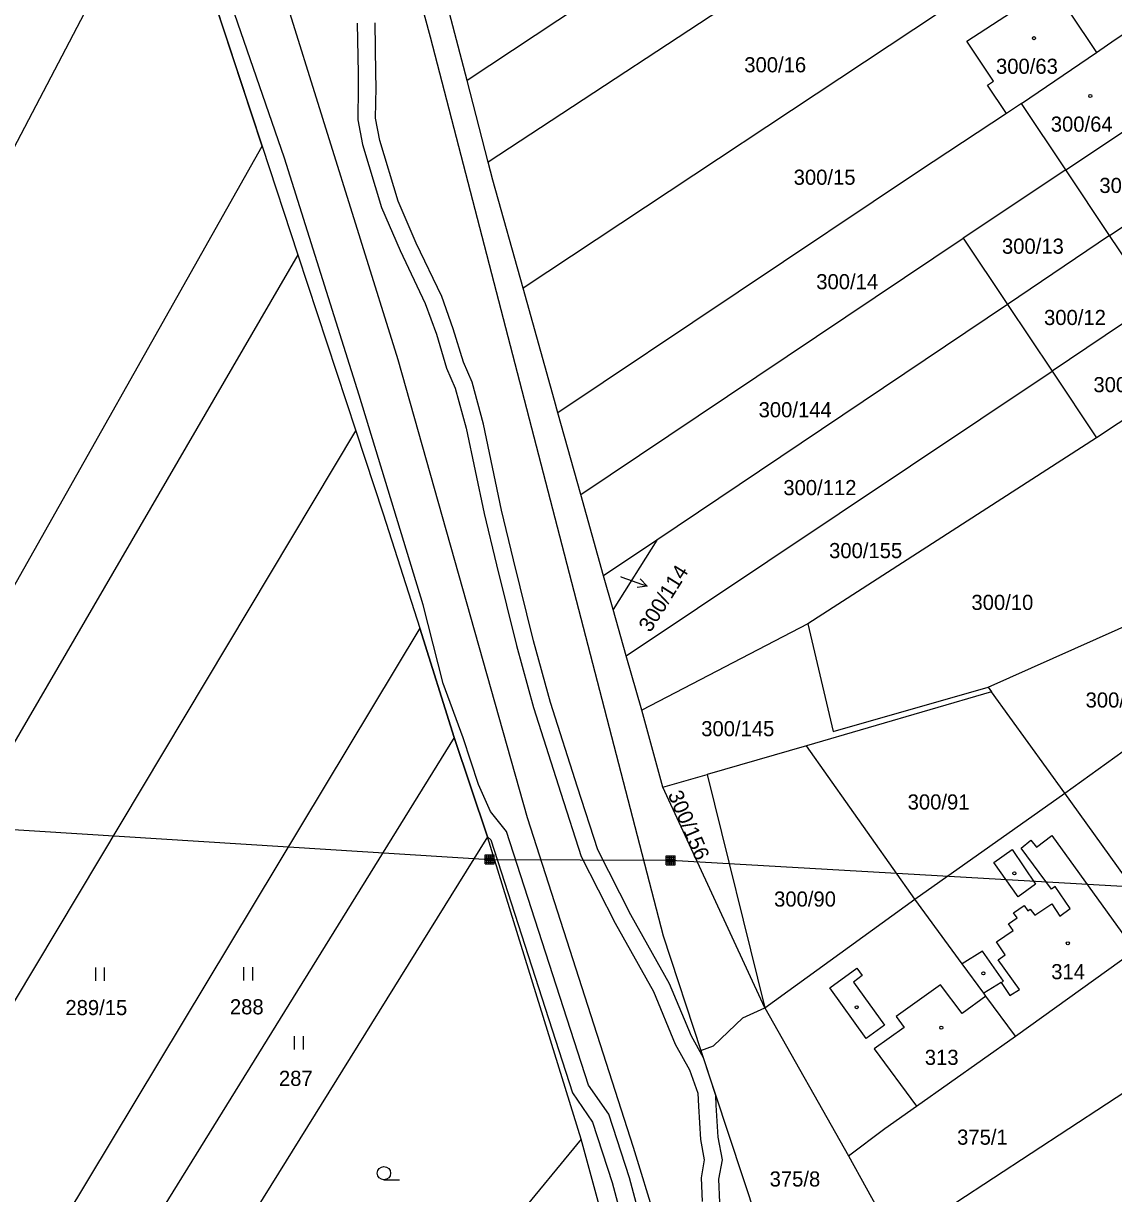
# Model space of a CAD drawing. Extents: x -757266 to -753360, y -1162585 to -1157740.
# Drawn here: x -754708.9 to -754586.4, y -1161041.7 to -1160910.2 of the extents above; entities that cross this region are included whole.
import ezdxf

# ---------------------------------------------------------------- set-up
doc = ezdxf.new("R2010")
doc.units = 0
for name, color, linetype in [('Hranice parcel', 7, 'Continuous'), ('Parcelní čísla', 7, 'Continuous'), ('Pop  PČ popisy', 7, 'Continuous'), ('Poz předměty', 7, 'Continuous'), ('Vnitřní kresba', 7, 'Continuous'), ('Věcná břemena k části', 7, 'Continuous'), ('Značky budov', 7, 'Continuous'), ('Značky kultur', 7, 'Continuous')]:
    doc.layers.add(name, color=color, linetype=linetype)

msp = doc.modelspace()

# ---------------------------------------------------------------- linework, layer by layer
at = {"layer": 'Hranice parcel'}
for p, q in [((-754682.09, -1160923.95), (-754692.83, -1160891.37)), ((-754596.29, -1160902.52), (-754652.75, -1160939.92)), ((-754659.05, -1160916.59), (-754661.42, -1160907.39)), ((-754596.73, -1160919.18), (-754588.31, -1160913.44)), ((-754656.67, -1160925.76), (-754659.05, -1160916.59)), ((-754596.73, -1160919.18), (-754598.41, -1160920.3)), ((-754591.76, -1160926.63), (-754596.73, -1160919.18)), ((-754682.09, -1160923.95), (-754678.05, -1160936.19)), ((-754591.76, -1160926.63), (-754603.3, -1160934.29)), ((-754586.84, -1160933.99), (-754591.76, -1160926.63)), ((-754646.26, -1160963.1), (-754603.3, -1160934.29)), ((-754603.3, -1160934.29), (-754598.3, -1160941.77)), ((-754586.84, -1160933.99), (-754598.3, -1160941.77)), ((-754581.81, -1160941.52), (-754586.84, -1160933.99)), ((-754678.05, -1160936.19), (-754671.54, -1160955.94)), ((-754581.81, -1160941.52), (-754593.3, -1160949.26)), ((-754598.3, -1160941.77), (-754637.71, -1160968.23)), ((-754598.3, -1160941.77), (-754593.3, -1160949.26)), ((-754641.17, -1160981.24), (-754593.3, -1160949.26)), ((-754593.3, -1160949.26), (-754588.3, -1160956.74)), ((-754576.78, -1160949.07), (-754588.3, -1160956.74)), ((-754646.26, -1160963.1), (-754648.83, -1160953.92)), ((-754588.3, -1160956.74), (-754620.76, -1160977.65)), ((-754643.7, -1160972.24), (-754646.26, -1160963.1)), ((-754637.71, -1160968.23), (-754643.7, -1160972.24)), ((-754637.71, -1160968.23), (-754642.63, -1160976.03)), ((-754642.63, -1160976.03), (-754643.7, -1160972.24)), ((-754600.48, -1160984.76), (-754576.62, -1160974.09)), ((-754641.17, -1160981.24), (-754642.63, -1160976.03)), ((-754664.35, -1160978.13), (-754709.7, -1161053.49)), ((-754660.49, -1160990.41), (-754664.35, -1160978.13)), ((-754620.76, -1160977.65), (-754639.41, -1160987.36)), ((-754639.41, -1160987.36), (-754641.17, -1160981.24)), ((-754591.87, -1160996.66), (-754571.32, -1160981.92)), ((-754600.48, -1160984.76), (-754600.12, -1160985.27)), ((-754600.12, -1160985.27), (-754620.91, -1160991.35)), ((-754591.87, -1160996.66), (-754600.12, -1160985.27)), ((-754637.04, -1160995.99), (-754639.41, -1160987.36)), ((-754660.49, -1160990.41), (-754702.59, -1161058.36)), ((-754656.75, -1161001.59), (-754660.49, -1160990.41)), ((-754620.91, -1160991.35), (-754632.07, -1160994.58)), ((-754608.73, -1161008.59), (-754620.91, -1160991.35)), ((-754637.04, -1160995.99), (-754632.07, -1160994.58)), ((-754632.07, -1160994.58), (-754625.59, -1161020.78)), ((-754625.59, -1161020.78), (-754637.04, -1160995.99)), ((-754608.73, -1161008.59), (-754591.87, -1160996.66)), ((-754580.83, -1161012.03), (-754591.87, -1160996.66)), ((-754656.75, -1161001.59), (-754694.81, -1161062.78)), ((-754646.22, -1161035.54), (-754656.75, -1161001.59)), ((-754625.59, -1161020.78), (-754608.73, -1161008.59)), ((-754625.59, -1161020.78), (-754616.16, -1161037.43)), ((-754632.76, -1161025.61), (-754622.81, -1161055.74)), ((-754646.22, -1161035.54), (-754676.57, -1161072.39)), ((-754642.86, -1161047.81), (-754646.22, -1161035.54)), ((-754616.16, -1161037.43), (-754610.8, -1161047.18))]:
    msp.add_line(p, q, dxfattribs=at)
for points in [[(-754832.33, -1160557.56), (-754811.8, -1160581.2), (-754788.57, -1160609.52), (-754757.81, -1160649.38), (-754749.73, -1160667.84), (-754718.09, -1160730.78), (-754707.28, -1160759.93), (-754701.46, -1160778.37), (-754686.64, -1160826.48), (-754676.87, -1160861.18), (-754663.2, -1160911.68), (-754637.02, -1161012.69), (-754632.76, -1161025.61)], [(-754615.04, -1160888.07), (-754625.64, -1160895.15), (-754625.79, -1160894.57), (-754659.05, -1160916.59)], [(-754751.88, -1161002.67), (-754733.49, -1160968.99), (-754692.83, -1160891.37)], [(-754612.66, -1160897.27), (-754623.32, -1160904.39), (-754623.44, -1160903.92), (-754656.67, -1160925.76)], [(-754598.41, -1160920.3), (-754600.54, -1160917.11), (-754599.88, -1160916.66), (-754602.89, -1160912.15), (-754592.82, -1160905.61), (-754590.85, -1160908.56), (-754591.35, -1160908.89), (-754588.31, -1160913.44)], [(-754588.31, -1160913.44), (-754586.21, -1160911.98), (-754580.89, -1160908.5)], [(-754591.76, -1160926.63), (-754581.66, -1160919.92), (-754580.92, -1160919.42), (-754575.9, -1160915.97)], [(-754598.41, -1160920.3), (-754608.3, -1160926.81), (-754648.83, -1160953.92)], [(-754803.74, -1161147.54), (-754783.67, -1161107.24), (-754763.74, -1161068.91), (-754746.91, -1161038.88), (-754682.09, -1160923.95)], [(-754586.84, -1160933.99), (-754576.42, -1160927.16), (-754575.9, -1160926.82), (-754570.9, -1160923.45)], [(-754652.75, -1160939.92), (-754656.15, -1160927.78), (-754656.67, -1160925.76)], [(-754678.05, -1160936.19), (-754743.66, -1161048.9), (-754761.34, -1161080.29), (-754777.49, -1161109.68), (-754797.61, -1161149.94)], [(-754648.83, -1160953.92), (-754649.22, -1160952.53), (-754652.75, -1160939.92)], [(-754744.89, -1161078.53), (-754717.13, -1161032.12), (-754671.54, -1160955.94)], [(-754671.54, -1160955.94), (-754668.46, -1160965.29), (-754664.35, -1160978.13)], [(-754620.76, -1160977.65), (-754617.9, -1160989.75), (-754600.48, -1160984.76)], [(-754597.41, -1161024), (-754600.74, -1161019.47), (-754600.97, -1161019.16), (-754603.4, -1161015.85), (-754608.73, -1161008.59)], [(-754597.41, -1161024), (-754584, -1161014.35), (-754580.83, -1161012.03)], [(-754632.76, -1161025.61), (-754631.34, -1161025.07), (-754628.04, -1161021.93), (-754625.59, -1161020.78)], [(-754610.8, -1161047.18), (-754608.35, -1161045.43), (-754574.49, -1161023.27), (-754573.45, -1161022.29)], [(-754616.16, -1161037.43), (-754612.1, -1161034.37), (-754608.52, -1161031.84), (-754597.41, -1161024)]]:
    msp.add_lwpolyline(points, dxfattribs=at)
at = {"layer": 'Pop  PČ popisy'}
for p, q in [((-754641.82, -1160972.32), (-754641.64, -1160972.39)), ((-754641.64, -1160972.39), (-754638.82, -1160973.416)), ((-754638.82, -1160973.416), (-754639.59, -1160972.603)), ((-754638.82, -1160973.416), (-754639.932, -1160973.544))]:
    msp.add_line(p, q, dxfattribs=at)
at = {"layer": 'Poz předměty'}
for p, q in [((-754712.18, -1160802.49), (-754666.82, -1160947.92)), ((-754666.82, -1160947.92), (-754652.29, -1160999.39)), ((-754750.1, -1160998.26), (-754656.51, -1161004.11)), ((-754652.29, -1160999.39), (-754640.36, -1161036.44)), ((-754657.012, -1161003.609), (-754656.011, -1161003.609)), ((-754657.012, -1161004.609), (-754657.012, -1161003.609)), ((-754657.012, -1161003.809), (-754656.011, -1161003.809)), ((-754657.012, -1161004.009), (-754656.011, -1161004.009)), ((-754657.012, -1161004.209), (-754656.011, -1161004.209)), ((-754657.012, -1161004.409), (-754656.011, -1161004.409)), ((-754657.012, -1161004.609), (-754656.011, -1161004.609)), ((-754656.811, -1161004.609), (-754656.811, -1161003.609)), ((-754656.612, -1161004.609), (-754656.612, -1161003.609)), ((-754656.51, -1161004.11), (-754636.15, -1161004.21)), ((-754656.411, -1161004.609), (-754656.411, -1161003.609)), ((-754656.212, -1161004.609), (-754656.212, -1161003.609)), ((-754656.011, -1161004.609), (-754656.011, -1161003.609)), ((-754636.652, -1161003.709), (-754635.651, -1161003.709)), ((-754636.652, -1161004.709), (-754636.652, -1161003.709)), ((-754636.652, -1161003.909), (-754635.651, -1161003.909)), ((-754636.652, -1161004.109), (-754635.651, -1161004.109)), ((-754636.652, -1161004.309), (-754635.651, -1161004.309)), ((-754636.652, -1161004.509), (-754635.651, -1161004.509)), ((-754636.652, -1161004.709), (-754635.651, -1161004.709)), ((-754636.451, -1161004.709), (-754636.451, -1161003.709)), ((-754636.252, -1161004.709), (-754636.252, -1161003.709)), ((-754636.15, -1161004.21), (-754572.56, -1161007.85)), ((-754636.051, -1161004.709), (-754636.051, -1161003.709)), ((-754635.852, -1161004.709), (-754635.852, -1161003.709)), ((-754635.651, -1161004.709), (-754635.651, -1161003.709)), ((-754640.36, -1161036.44), (-754627.93, -1161076.96))]:
    msp.add_line(p, q, dxfattribs=at)
at = {"layer": 'Vnitřní kresba'}
for p, q in [((-754596.78, -1161002.85), (-754595.67, -1161001.96)), ((-754595.67, -1161001.96), (-754595.05, -1161002.75)), ((-754595.05, -1161002.75), (-754593.34, -1161001.43)), ((-754593.34, -1161001.43), (-754584, -1161014.35)), ((-754599.86, -1161004.45), (-754597.78, -1161002.99)), ((-754597.78, -1161002.99), (-754595.16, -1161006.9)), ((-754593.35, -1161007.47), (-754596.78, -1161002.85)), ((-754597.11, -1161008.32), (-754599.86, -1161004.45)), ((-754595.16, -1161006.9), (-754597.11, -1161008.32)), ((-754592.95, -1161007.17), (-754593.35, -1161007.47)), ((-754591.25, -1161009.62), (-754592.95, -1161007.17)), ((-754597.62, -1161010.11), (-754596.44, -1161009.29)), ((-754596.44, -1161009.29), (-754596.03, -1161009.88)), ((-754596.03, -1161009.88), (-754595.76, -1161009.7)), ((-754595.76, -1161009.7), (-754595.22, -1161010.4)), ((-754595.22, -1161010.4), (-754593.34, -1161009.11)), ((-754593.34, -1161009.11), (-754592.44, -1161010.49)), ((-754592.44, -1161010.49), (-754591.25, -1161009.62)), ((-754598.18, -1161011.36), (-754597.22, -1161010.7)), ((-754597.68, -1161012.09), (-754598.18, -1161011.36)), ((-754597.22, -1161010.7), (-754597.62, -1161010.11)), ((-754599.56, -1161013.39), (-754597.68, -1161012.09)), ((-754598.55, -1161014.85), (-754599.56, -1161013.39)), ((-754601.13, -1161014.43), (-754603.4, -1161015.85)), ((-754598.75, -1161017.79), (-754601.13, -1161014.43)), ((-754599.36, -1161015.42), (-754598.55, -1161014.85)), ((-754618.27, -1161018.54), (-754615.23, -1161016.34)), ((-754615.23, -1161016.34), (-754614.63, -1161017.17)), ((-754596.95, -1161018.74), (-754599.36, -1161015.42)), ((-754614.63, -1161017.17), (-754615.6, -1161017.9)), ((-754615.6, -1161017.9), (-754612.12, -1161022.75)), ((-754599, -1161017.95), (-754600.97, -1161019.16)), ((-754599, -1161017.95), (-754598.75, -1161017.79)), ((-754599, -1161017.95), (-754598.03, -1161019.42)), ((-754614.18, -1161024.23), (-754618.27, -1161018.54)), ((-754605.82, -1161018.2), (-754610.82, -1161021.78)), ((-754603.4, -1161021.45), (-754605.82, -1161018.2)), ((-754598.03, -1161019.42), (-754596.95, -1161018.74)), ((-754600.74, -1161019.47), (-754603.4, -1161021.45)), ((-754610.82, -1161021.78), (-754609.91, -1161022.99)), ((-754612.12, -1161022.75), (-754614.18, -1161024.23)), ((-754609.91, -1161022.99), (-754613.31, -1161025.42)), ((-754613.31, -1161025.42), (-754608.52, -1161031.84))]:
    msp.add_line(p, q, dxfattribs=at)
at = {"layer": 'Věcná břemena k části'}
for points in [[(-754638.59, -1161048.19), (-754640.8, -1161039.89), (-754643.13, -1161032.74), (-754645.39, -1161029.47), (-754654.61, -1161000.97), (-754656.4, -1160998.75), (-754657.76, -1160995.71), (-754659.5, -1160990.44), (-754661.72, -1160984.36), (-754663.98, -1160975.51), (-754671.16, -1160951.93), (-754679.56, -1160925.32), (-754689.01, -1160897.97), (-754697.83, -1160869.12), (-754703.85, -1160853.47), (-754708.55, -1160838.32), (-754710.02, -1160835.27)], [(-754708.93, -1160842.79), (-754692.83, -1160891.37), (-754682.09, -1160923.95), (-754678.05, -1160936.19), (-754671.54, -1160955.94), (-754668.46, -1160965.29), (-754664.35, -1160978.13), (-754660.49, -1160990.41), (-754656.75, -1161001.59), (-754656.39, -1161001.93), (-754647.21, -1161030.35), (-754644.95, -1161033.64), (-754642.72, -1161040.43), (-754640.01, -1161050.67)], [(-754630.63, -1161042.67), (-754630.74, -1161040.05), (-754630.34, -1161037.88), (-754630.82, -1161035.33), (-754631.05, -1161031.72), (-754631.09, -1161030.66), (-754632.49, -1161026.43), (-754633.84, -1161024), (-754636.3, -1161018.1), (-754640.63, -1161010.36), (-754644.35, -1161003.03), (-754646.64, -1160995.99), (-754649.66, -1160986.5), (-754651.57, -1160979.56), (-754653.82, -1160970.45), (-754655.16, -1160964.85), (-754657.2, -1160955.2), (-754658.48, -1160950.48), (-754659.46, -1160948.23), (-754660.59, -1160944.48), (-754661.9, -1160940.87), (-754664.76, -1160934.85), (-754666.79, -1160930.15), (-754668.86, -1160923.31), (-754669.34, -1160920.82), (-754669.28, -1160917.36), (-754669.29, -1160915.75), (-754669.39, -1160910.11)], [(-754671.39, -1160910.15), (-754671.29, -1160915.8), (-754671.28, -1160917.32), (-754671.34, -1160921), (-754670.8, -1160923.78), (-754668.67, -1160930.84), (-754666.58, -1160935.7), (-754663.75, -1160941.64), (-754662.49, -1160945.1), (-754661.34, -1160948.92), (-754660.38, -1160951.14), (-754659.14, -1160955.66), (-754657.12, -1160965.25), (-754655.74, -1160971.02), (-754653.5, -1160980.08), (-754651.58, -1160987.06), (-754648.52, -1160996.69), (-754646.21, -1161003.79), (-754642.4, -1161011.29), (-754638.1, -1161018.97), (-754635.64, -1161024.87), (-754634.04, -1161027.77), (-754633.1, -1161030.4), (-754633.05, -1161031.86), (-754632.8, -1161035.58), (-754632.38, -1161037.88), (-754632.74, -1161039.91), (-754632.63, -1161042.58)]]:
    msp.add_lwpolyline(points, dxfattribs=at)
at = {"layer": 'Značky budov'}
for centre in [(-754595.3168, -1160911.8192), (-754588.9968, -1160918.3292), (-754597.5368, -1161005.6892), (-754591.5268, -1161013.5392), (-754601.0168, -1161016.9092), (-754615.2568, -1161020.7292), (-754605.7468, -1161023.0292)]:
    msp.add_circle(centre, 0.175, dxfattribs=at)
at = {"layer": 'Značky kultur'}
for p, q in [((-754700.781, -1161017.75), (-754700.781, -1161016.25)), ((-754699.78, -1161017.75), (-754699.78, -1161016.25)), ((-754684.131, -1161017.74), (-754684.131, -1161016.24)), ((-754683.13, -1161017.74), (-754683.13, -1161016.24)), ((-754678.431, -1161025.49), (-754678.431, -1161023.99)), ((-754677.43, -1161025.49), (-754677.43, -1161023.99)), ((-754668.383, -1161040.13), (-754666.633, -1161040.13))]:
    msp.add_line(p, q, dxfattribs=at)
msp.add_circle((-754668.3829, -1161039.3798), 0.75, dxfattribs=at)

# ---------------------------------------------------------------- texts
at = {"layer": 'Parcelní čísla'}
for s, p in [('300/16', (-754627.89, -1160915.66)), ('300/63', (-754599.6, -1160915.83)), ('300/64', (-754593.44, -1160922.33)), ('300/15', (-754622.34, -1160928.3)), ('300/65', (-754587.98, -1160929.22)), ('300/13', (-754598.93, -1160936.05)), ('300/14', (-754619.8, -1160940.04)), ('300/12', (-754594.2, -1160944.06)), ('300/11', (-754588.65, -1160951.61)), ('300/144', (-754626.28, -1160954.43)), ('300/112', (-754623.5, -1160963.18)), ('300/155', (-754618.36, -1160970.26)), ('300/10', (-754602.36, -1160976.08)), ('300/92', (-754589.53, -1160987.05)), ('300/145', (-754632.73, -1160990.27)), ('300/91', (-754609.53, -1160998.51)), ('300/90', (-754624.54, -1161009.42)), ('314', (-754593.39, -1161017.58)), ('289/15', (-754704.19, -1161021.62)), ('288', (-754685.7, -1161021.53)), ('313', (-754607.6, -1161027.21)), ('287', (-754680.19, -1161029.57)), ('375/1', (-754603.97, -1161036.18)), ('375/8', (-754625.04, -1161040.88))]:
    msp.add_text(s, height=1.7, dxfattribs=at).set_placement(p)
for s, rotation, p in [('300/114', 58, (-754638.444, -1160978.699)), ('300/156', 293, (-754636.512, -1160996.802))]:
    msp.add_text(s, height=1.7, rotation=rotation, dxfattribs=at).set_placement(p)

doc.saveas('drawing.dxf')
